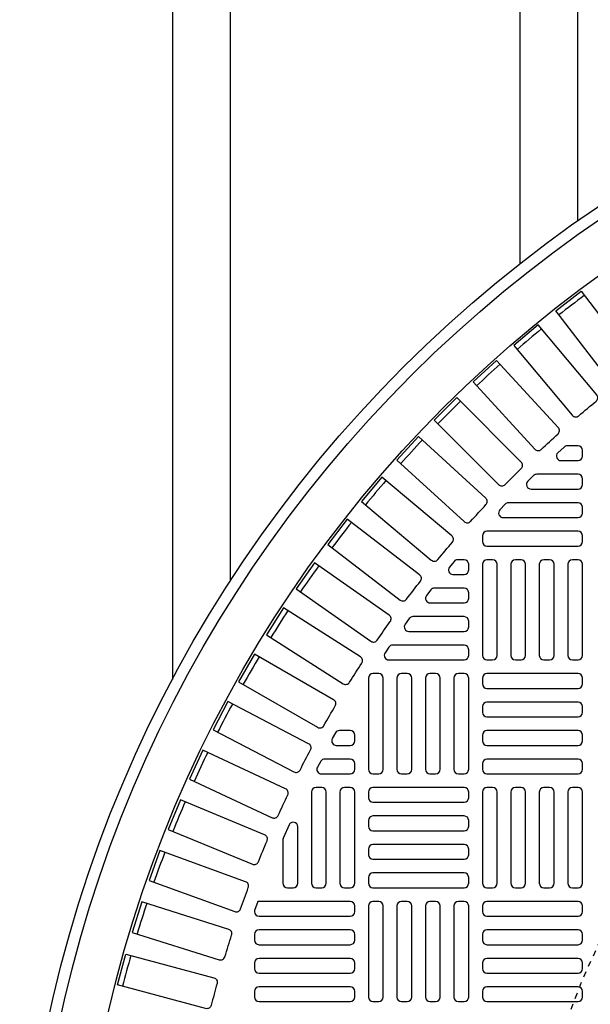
# Model space of a CAD drawing. Extents: x -285 to 5863, y 308 to 3178.
# Tile 450 of 622: x 1502 to 1512, y 1403 to 1420. Entities that reach past the tile are written whole.
import ezdxf

# ---------------------------------------------------------------- set-up
doc = ezdxf.new("R2010")
doc.units = 0
doc.header["$MEASUREMENT"] = 0
doc.linetypes.add('HIDDEN2', pattern=[0.28125, 0.1875, -0.09375])
doc.layers.get('DEFPOINTS').update_dxf_attribs({"linetype": 'CONTINUOUS'})
for name, color, linetype in [('TANK-MANHOLE-COVER-40', 2, 'CONTINUOUS'), ('TANK-MANHOLE-COVER-HATCH-40', 252, 'CONTINUOUS'), ('TANK-SLOPE', 3, 'CONTINUOUS'), ('TANK-UST-RIB', 7, 'CONTINUOUS')]:
    doc.layers.add(name, color=color, linetype=linetype)

msp = doc.modelspace()

# ---------------------------------------------------------------- linework, layer by layer
at = {"layer": 'DEFPOINTS', "color": 8, "linetype": 'HIDDEN2', "ltscale": 0.125}
msp.add_circle((1524.87105, 1398.01916), 14, dxfattribs=at)
msp.add_circle((1524.87105, 1398.01916), 14, dxfattribs=at)
msp.add_circle((1524.87105, 1398.01916), 14, dxfattribs=at)
msp.add_circle((1524.87105, 1398.01916), 14, dxfattribs=at)
at = {"layer": 'TANK-MANHOLE-COVER-40', "color": 4, "linetype": 'Continuous'}
msp.add_circle((1524.87181, 1398.01916), 22.63902, dxfattribs=at)
at = {"layer": 'TANK-MANHOLE-COVER-40', "color": 1, "linetype": 'Continuous'}
msp.add_circle((1524.87181, 1398.01916), 22.44094, dxfattribs=at)
at = {"layer": 'TANK-MANHOLE-COVER-40', "color": 2, "linetype": 'Continuous'}
msp.add_circle((1524.87181, 1398.01916), 21.65354, dxfattribs=at)
at = {"layer": 'TANK-MANHOLE-COVER-HATCH-40', "linetype": 'Continuous'}
for points in [[(1512.56558, 1413.73486, -0.41709369), (1512.45457, 1413.74892), (1511.4953, 1414.99907), (1511.93258, 1415.3346), (1512.89185, 1414.08446, -0.41709369), (1512.8767, 1413.97359, 0.00491171), (1512.56558, 1413.73486)], [(1511.89178, 1413.18312, -0.00491171), (1512.19219, 1413.43519, 0.41709369), (1512.20249, 1413.54661), (1511.18961, 1414.75372), (1510.76738, 1414.39943), (1511.78026, 1413.19232, 0.41709369), (1511.89178, 1413.18312)], [(1510.61955, 1411.99413, -0.00491171), (1510.89685, 1412.27142, 0.41709369), (1510.89739, 1412.38332), (1509.78316, 1413.49756), (1509.39341, 1413.10782), (1510.50765, 1411.99358, 0.41709369), (1510.61955, 1411.99413)], [(1509.45579, 1410.69878, -0.00491171), (1509.70786, 1410.99919, 0.41709369), (1509.69865, 1411.11071), (1508.49154, 1412.1236), (1508.13725, 1411.70137), (1509.34436, 1410.68848, 0.41709369), (1509.45579, 1410.69878)], [(1508.40935, 1409.30694, -0.00491171), (1508.63428, 1409.62817, 0.41709369), (1508.61539, 1409.73847), (1507.32459, 1410.64229), (1507.00845, 1410.19079), (1508.29924, 1409.28696, 0.41709369), (1508.40935, 1409.30694)], [(1507.93265, 1408.57811, -0.00491171), (1508.14335, 1408.90885, 0.41709369), (1508.11967, 1409.01822), (1506.79068, 1409.86488), (1506.49453, 1409.40002), (1507.82352, 1408.55335, 0.41709369), (1507.93265, 1408.57811)], [(1507.4882, 1407.82919, -0.00491171), (1507.68427, 1408.1688, 0.41709369), (1507.65584, 1408.27703), (1506.29119, 1409.06491), (1506.0156, 1408.58758), (1507.38025, 1407.79969, 0.41709369), (1507.4882, 1407.82919)], [(1507.07683, 1407.06159, -0.00491171), (1507.25791, 1407.40943, 0.41709369), (1507.22479, 1407.51632), (1505.82706, 1408.24393), (1505.57255, 1407.75502), (1506.97028, 1407.02741, 0.41709369), (1507.07683, 1407.06159)], [(1506.69935, 1406.27677, -0.00491171), (1506.86508, 1406.63219, 0.41709369), (1506.82732, 1406.73752), (1505.39919, 1407.40347), (1505.16625, 1406.90393), (1506.59438, 1406.23798, 0.41709369), (1506.69935, 1406.27677)], [(1506.35645, 1405.47624, -0.00491171), (1506.50652, 1405.83854, 0.41709369), (1506.46421, 1405.94214), (1505.00839, 1406.54516), (1504.79746, 1406.03593), (1506.25328, 1405.43291, 0.41709369), (1506.35645, 1405.47624)], [(1506.78126, 1405.87946), (1506.78126, 1405.10577), (1506.78126, 1405.10577, 0.41421356), (1506.86, 1405.02703), (1506.95843, 1405.02703), (1506.95843, 1405.02703, 0.41421356), (1507.03717, 1405.10577), (1507.03717, 1406.07957, 0.80700564), (1506.88671, 1406.11208), (1506.78829, 1405.89495, 0.10680341), (1506.78126, 1405.86244)], [(1506.0488, 1404.66152, -0.00491171), (1506.18292, 1405.03002, 0.41709369), (1506.13613, 1405.13167), (1504.65539, 1405.67061), (1504.46688, 1405.15267), (1505.94762, 1404.61373, 0.41709369), (1506.0488, 1404.66152)], [(1505.77698, 1403.83414, -0.00491171), (1505.8949, 1404.20815, 0.41709369), (1505.84372, 1404.30766), (1504.34088, 1404.7815), (1504.17514, 1404.25583), (1505.67798, 1403.78199, 0.41709369), (1505.77698, 1403.83414)], [(1505.54151, 1402.99571, -0.41709369), (1505.44487, 1402.93928), (1503.9228, 1403.34712), (1504.06545, 1403.87952), (1505.58753, 1403.47168, -0.41709369), (1505.643, 1403.3745, 0.00491171), (1505.54151, 1402.99571)]]:
    msp.add_lwpolyline(points, format="xyb", dxfattribs=at)
for points in [[(1511.53725, 1412.97921), (1510.47268, 1414.14099), (1510.0663, 1413.76861), (1511.13088, 1412.60683, 0.41709369), (1511.2427, 1412.6025, -0.00491171), (1511.53182, 1412.86744, 0.41709369)], [(1510.28414, 1411.76009), (1509.12236, 1412.82467), (1508.74999, 1412.4183), (1509.91177, 1411.35372, 0.41709369), (1510.02354, 1411.35915, -0.00491171), (1510.28847, 1411.64828, 0.41709369)], [(1511.87969, 1412.66483), (1511.69052, 1412.66483, 0.1880618), (1511.63722, 1412.64405), (1511.5302, 1412.54562, 0.68341411), (1511.5835, 1412.40892), (1511.87969, 1412.40892), (1511.87969, 1412.40892, 0.41421356), (1511.95843, 1412.48766), (1511.95843, 1412.58609), (1511.95843, 1412.58609, 0.41421356)], [(1511.87969, 1412.1727), (1511.16628, 1412.1727, 0.19743793), (1511.11092, 1412.14996), (1511.01137, 1412.05153, 0.67023271), (1511.06673, 1411.9168), (1511.87969, 1411.9168), (1511.87969, 1411.9168, 0.41421356), (1511.95843, 1411.99554), (1511.95843, 1412.09396), (1511.95843, 1412.09396, 0.41421356)], [(1511.87969, 1411.68058), (1510.67842, 1411.68058, 0.20651443), (1510.62114, 1411.65586), (1510.5283, 1411.55744, 0.6576677), (1510.58558, 1411.42467), (1511.87969, 1411.42467), (1511.87969, 1411.42467, 0.41421356), (1511.95843, 1411.50341), (1511.95843, 1411.60184), (1511.95843, 1411.60184, 0.41421356)], [(1508.91701, 1410.01378, -0.00491946), (1509.15611, 1410.32539, 0.41709369), (1509.14205, 1410.43641), (1507.89191, 1411.39568), (1507.55637, 1410.95839), (1508.807, 1409.99875, 0.41710279)], [(1511.87969, 1411.18845), (1510.30488, 1411.18845, 0.41421356), (1510.22614, 1411.10971), (1510.22614, 1411.01129, 0.41421356), (1510.30488, 1410.93255), (1511.87969, 1410.93255, 0.41421356), (1511.95843, 1411.01129), (1511.95843, 1411.10971, 0.41421356)], [(1509.98992, 1410.51916), (1509.98992, 1410.61758), (1509.98992, 1410.61758, 0.41421356), (1509.91118, 1410.69632), (1509.79796, 1410.69632, 0.2239262), (1509.73721, 1410.66768), (1509.65604, 1410.56926, 0.63408546), (1509.71678, 1410.44042), (1509.91118, 1410.44042), (1509.91118, 1410.44042, 0.41421356)], [(1509.91118, 1410.2042), (1509.39994, 1410.2042, 0.23232365), (1509.33762, 1410.17359), (1509.2616, 1410.07517, 0.62295027), (1509.32391, 1409.94829), (1509.91118, 1409.94829), (1509.91118, 1409.94829, 0.41421356), (1509.98992, 1410.02703), (1509.98992, 1410.12546), (1509.98992, 1410.12546, 0.41421356)], [(1509.91118, 1409.71207), (1509.02718, 1409.71207, 0.24054885), (1508.9634, 1409.6795), (1508.89216, 1409.58108, 0.61218964), (1508.95594, 1409.45617), (1509.91118, 1409.45617), (1509.91118, 1409.45617, 0.41421356), (1509.98992, 1409.53491), (1509.98992, 1409.63333), (1509.98992, 1409.63333, 0.41421356)], [(1509.91118, 1409.21995), (1508.67795, 1409.21995, 0.24862232), (1508.61279, 1409.18541), (1508.54602, 1409.08699, 0.60176538), (1508.61118, 1408.96404), (1509.91118, 1408.96404), (1509.91118, 1408.96404, 0.41421356), (1509.98992, 1409.04278), (1509.98992, 1409.14121), (1509.98992, 1409.14121, 0.41421356)], [(1507.94268, 1407.74357), (1507.75743, 1407.74357, 0.27209959), (1507.68864, 1407.70314), (1507.63383, 1407.60471, 0.57220395), (1507.70262, 1407.48766), (1507.94268, 1407.48766), (1507.94268, 1407.48766, 0.41421356), (1508.02142, 1407.5664), (1508.02142, 1407.66483), (1508.02142, 1407.66483, 0.41421356)], [(1507.94268, 1407.25144), (1507.50151, 1407.25144, 0.26794919), (1507.43332, 1407.21207), (1507.37649, 1407.11365, 0.57735027), (1507.44468, 1406.99554), (1507.94268, 1406.99554), (1507.94268, 1406.99554, 0.41421356), (1508.02142, 1407.07428), (1508.02142, 1407.1727), (1508.02142, 1407.1727, 0.41421356)], [(1507.45055, 1405.02703, 0.41421356), (1507.52929, 1405.10577), (1507.52929, 1406.68058, 0.41421356), (1507.45055, 1406.75932), (1507.35213, 1406.75932, 0.41421356), (1507.27339, 1406.68058), (1507.27339, 1405.10577, 0.41421356), (1507.35213, 1405.02703)], [(1507.94268, 1405.02703, 0.41421356), (1508.02142, 1405.10577), (1508.02142, 1406.68058, 0.41421356), (1507.94268, 1406.75932), (1507.84425, 1406.75932, 0.41421356), (1507.76551, 1406.68058), (1507.76551, 1405.10577, 0.41421356), (1507.84425, 1405.02703)], [(1506.28914, 1404.63251), (1506.28914, 1404.61365, 0.41421356), (1506.36788, 1404.53491), (1507.94268, 1404.53491, 0.41421356), (1508.02142, 1404.61365), (1508.02142, 1404.71207, 0.41421356), (1507.94268, 1404.79081), (1506.36788, 1404.79081, 0.07385003), (1506.34499, 1404.78741)], [(1506.28914, 1404.12152, 0.41421356), (1506.36788, 1404.04278), (1507.94268, 1404.04278, 0.41421356), (1508.02142, 1404.12152), (1508.02142, 1404.21995, 0.41421356), (1507.94268, 1404.29869), (1506.36788, 1404.29869, 0.41421356), (1506.28914, 1404.21995)], [(1506.28914, 1403.6294, 0.41421356), (1506.36788, 1403.55066), (1507.94268, 1403.55066, 0.41421356), (1508.02142, 1403.6294), (1508.02142, 1403.72782, 0.41421356), (1507.94268, 1403.80656), (1506.36788, 1403.80656, 0.41421356), (1506.28914, 1403.72782)], [(1506.28914, 1403.13727, 0.41421356), (1506.36788, 1403.05853), (1507.94268, 1403.05853, 0.41421356), (1508.02142, 1403.13727), (1508.02142, 1403.23569, 0.41421356), (1507.94268, 1403.31443), (1506.36788, 1403.31443, 0.41421356), (1506.28914, 1403.23569)]]:
    msp.add_lwpolyline(points, format="xyb", close=True, dxfattribs=at)
at = {"layer": 'TANK-MANHOLE-COVER-HATCH-40', "linetype": 'Continuous', "flags": 128}
for points in [[(1510.40331, 1408.96404, 0.41421356), (1510.48205, 1409.04278), (1510.48205, 1410.61758, 0.41421356), (1510.40331, 1410.69632), (1510.30488, 1410.69632, 0.41421356), (1510.22614, 1410.61758), (1510.22614, 1409.04278, 0.41421356), (1510.30488, 1408.96404)], [(1510.89544, 1408.96404, 0.41421356), (1510.97418, 1409.04278), (1510.97418, 1410.61758, 0.41421356), (1510.89544, 1410.69632), (1510.79701, 1410.69632, 0.41421356), (1510.71827, 1410.61758), (1510.71827, 1409.04278, 0.41421356), (1510.79701, 1408.96404)], [(1511.38756, 1408.96404, 0.41421356), (1511.4663, 1409.04278), (1511.4663, 1410.61758, 0.41421356), (1511.38756, 1410.69632), (1511.28914, 1410.69632, 0.41421356), (1511.2104, 1410.61758), (1511.2104, 1409.04278, 0.41421356), (1511.28914, 1408.96404)], [(1511.87969, 1408.96404, 0.41421356), (1511.95843, 1409.04278), (1511.95843, 1410.61758, 0.41421356), (1511.87969, 1410.69632), (1511.78126, 1410.69632, 0.41421356), (1511.70252, 1410.61758), (1511.70252, 1409.04278, 0.41421356), (1511.78126, 1408.96404)], [(1508.43481, 1406.99554, 0.41421356), (1508.51355, 1407.07428), (1508.51355, 1408.64908, 0.41421356), (1508.43481, 1408.72782), (1508.33638, 1408.72782, 0.41421356), (1508.25764, 1408.64908), (1508.25764, 1407.07428, 0.41421356), (1508.33638, 1406.99554)], [(1508.92693, 1406.99554, 0.41421356), (1509.00567, 1407.07428), (1509.00567, 1408.64908, 0.41421356), (1508.92693, 1408.72782), (1508.82851, 1408.72782, 0.41421356), (1508.74977, 1408.64908), (1508.74977, 1407.07428, 0.41421356), (1508.82851, 1406.99554)], [(1509.41906, 1406.99554, 0.41421356), (1509.4978, 1407.07428), (1509.4978, 1408.64908, 0.41421356), (1509.41906, 1408.72782), (1509.32063, 1408.72782, 0.41421356), (1509.24189, 1408.64908), (1509.24189, 1407.07428, 0.41421356), (1509.32063, 1406.99554)], [(1509.91118, 1406.99554, 0.41421356), (1509.98992, 1407.07428), (1509.98992, 1408.64908, 0.41421356), (1509.91118, 1408.72782), (1509.81276, 1408.72782, 0.41421356), (1509.73402, 1408.64908), (1509.73402, 1407.07428, 0.41421356), (1509.81276, 1406.99554)], [(1510.22614, 1408.55066, 0.41421356), (1510.30488, 1408.47192), (1511.87969, 1408.47192, 0.41421356), (1511.95843, 1408.55066), (1511.95843, 1408.64908, 0.41421356), (1511.87969, 1408.72782), (1510.30488, 1408.72782, 0.41421356), (1510.22614, 1408.64908)], [(1510.22614, 1408.05853, 0.41421356), (1510.30488, 1407.97979), (1511.87969, 1407.97979, 0.41421356), (1511.95843, 1408.05853), (1511.95843, 1408.15695, 0.41421356), (1511.87969, 1408.23569), (1510.30488, 1408.23569, 0.41421356), (1510.22614, 1408.15695)], [(1510.22614, 1407.5664, 0.41421356), (1510.30488, 1407.48766), (1511.87969, 1407.48766, 0.41421356), (1511.95843, 1407.5664), (1511.95843, 1407.66483, 0.41421356), (1511.87969, 1407.74357), (1510.30488, 1407.74357, 0.41421356), (1510.22614, 1407.66483)], [(1510.22614, 1407.07428, 0.41421356), (1510.30488, 1406.99554), (1511.87969, 1406.99554, 0.41421356), (1511.95843, 1407.07428), (1511.95843, 1407.1727, 0.41421356), (1511.87969, 1407.25144), (1510.30488, 1407.25144, 0.41421356), (1510.22614, 1407.1727)], [(1509.98992, 1406.68058, 0.41421356), (1509.91118, 1406.75932), (1508.33638, 1406.75932, 0.41421356), (1508.25764, 1406.68058), (1508.25764, 1406.58215, 0.41421356), (1508.33638, 1406.50341), (1509.91118, 1406.50341, 0.41421356), (1509.98992, 1406.58215)], [(1510.40331, 1405.02703, 0.41421356), (1510.48205, 1405.10577), (1510.48205, 1406.68058, 0.41421356), (1510.40331, 1406.75932), (1510.30488, 1406.75932, 0.41421356), (1510.22614, 1406.68058), (1510.22614, 1405.10577, 0.41421356), (1510.30488, 1405.02703)], [(1510.89544, 1405.02703, 0.41421356), (1510.97418, 1405.10577), (1510.97418, 1406.68058, 0.41421356), (1510.89544, 1406.75932), (1510.79701, 1406.75932, 0.41421356), (1510.71827, 1406.68058), (1510.71827, 1405.10577, 0.41421356), (1510.79701, 1405.02703)], [(1511.38756, 1405.02703, 0.41421356), (1511.4663, 1405.10577), (1511.4663, 1406.68058, 0.41421356), (1511.38756, 1406.75932), (1511.28914, 1406.75932, 0.41421356), (1511.2104, 1406.68058), (1511.2104, 1405.10577, 0.41421356), (1511.28914, 1405.02703)], [(1511.87969, 1405.02703, 0.41421356), (1511.95843, 1405.10577), (1511.95843, 1406.68058, 0.41421356), (1511.87969, 1406.75932), (1511.78126, 1406.75932, 0.41421356), (1511.70252, 1406.68058), (1511.70252, 1405.10577, 0.41421356), (1511.78126, 1405.02703)], [(1509.98992, 1406.18845, 0.41421356), (1509.91118, 1406.26719), (1508.33638, 1406.26719, 0.41421356), (1508.25764, 1406.18845), (1508.25764, 1406.09003, 0.41421356), (1508.33638, 1406.01129), (1509.91118, 1406.01129, 0.41421356), (1509.98992, 1406.09003)], [(1509.98992, 1405.69632, 0.41421356), (1509.91118, 1405.77506), (1508.33638, 1405.77506, 0.41421356), (1508.25764, 1405.69632), (1508.25764, 1405.5979, 0.41421356), (1508.33638, 1405.51916), (1509.91118, 1405.51916, 0.41421356), (1509.98992, 1405.5979)], [(1509.98992, 1405.2042, 0.41421356), (1509.91118, 1405.28294), (1508.33638, 1405.28294, 0.41421356), (1508.25764, 1405.2042), (1508.25764, 1405.10577, 0.41421356), (1508.33638, 1405.02703), (1509.91118, 1405.02703, 0.41421356), (1509.98992, 1405.10577)], [(1508.43481, 1403.05853, 0.41421356), (1508.51355, 1403.13727), (1508.51355, 1404.71207, 0.41421356), (1508.43481, 1404.79081), (1508.33638, 1404.79081, 0.41421356), (1508.25764, 1404.71207), (1508.25764, 1403.13727, 0.41421356), (1508.33638, 1403.05853)], [(1508.92693, 1403.05853, 0.41421356), (1509.00567, 1403.13727), (1509.00567, 1404.71207, 0.41421356), (1508.92693, 1404.79081), (1508.82851, 1404.79081, 0.41421356), (1508.74977, 1404.71207), (1508.74977, 1403.13727, 0.41421356), (1508.82851, 1403.05853)], [(1509.41906, 1403.05853, 0.41421356), (1509.4978, 1403.13727), (1509.4978, 1404.71207, 0.41421356), (1509.41906, 1404.79081), (1509.32063, 1404.79081, 0.41421356), (1509.24189, 1404.71207), (1509.24189, 1403.13727, 0.41421356), (1509.32063, 1403.05853)], [(1509.91118, 1403.05853, 0.41421356), (1509.98992, 1403.13727), (1509.98992, 1404.71207, 0.41421356), (1509.91118, 1404.79081), (1509.81276, 1404.79081, 0.41421356), (1509.73402, 1404.71207), (1509.73402, 1403.13727, 0.41421356), (1509.81276, 1403.05853)], [(1510.22614, 1404.61365, 0.41421356), (1510.30488, 1404.53491), (1511.87969, 1404.53491, 0.41421356), (1511.95843, 1404.61365), (1511.95843, 1404.71207, 0.41421356), (1511.87969, 1404.79081), (1510.30488, 1404.79081, 0.41421356), (1510.22614, 1404.71207)], [(1510.22614, 1404.12152, 0.41421356), (1510.30488, 1404.04278), (1511.87969, 1404.04278, 0.41421356), (1511.95843, 1404.12152), (1511.95843, 1404.21995, 0.41421356), (1511.87969, 1404.29869), (1510.30488, 1404.29869, 0.41421356), (1510.22614, 1404.21995)], [(1510.22614, 1403.6294, 0.41421356), (1510.30488, 1403.55066), (1511.87969, 1403.55066, 0.41421356), (1511.95843, 1403.6294), (1511.95843, 1403.72782, 0.41421356), (1511.87969, 1403.80656), (1510.30488, 1403.80656, 0.41421356), (1510.22614, 1403.72782)], [(1510.22614, 1403.13727, 0.41421356), (1510.30488, 1403.05853), (1511.87969, 1403.05853, 0.41421356), (1511.95843, 1403.13727), (1511.95843, 1403.23569, 0.41421356), (1511.87969, 1403.31443), (1510.30488, 1403.31443, 0.41421356), (1510.22614, 1403.23569)]]:
    msp.add_lwpolyline(points, format="xyb", close=True, dxfattribs=at)
at = {"layer": 'TANK-MANHOLE-COVER-HATCH-40', "linetype": 'Continuous'}
for start, end in [(126.766426, 128.233574), (129.266426, 130.733574), (131.766426, 133.233574), (134.266426, 135.733574), (136.766426, 138.233574), (139.266426, 140.733574), (141.766426, 143.233574), (144.266426, 145.733574), (146.766426, 148.233574), (149.266426, 150.733574), (151.766426, 153.233574), (154.266426, 155.733574), (156.766426, 158.233574), (159.266426, 160.733574), (161.766426, 163.233574), (164.266426, 165.733574)]:
    msp.add_arc((1524.87181, 1398.01916), 21.52559, start, end, dxfattribs=at)
at = {"layer": 'TANK-SLOPE'}
msp.add_lwpolyline([(1525.45677, 1432.65324, 1.01702303), (1525.45615, 1363.38507), (1525.45677, 1363.38508)], format="xyb", dxfattribs=at)
at = {"layer": 'TANK-UST-RIB'}
for p, q in [((1505.87181, 1461.01839), (1505.87181, 1410.32795)), ((1510.87181, 1461.01839), (1510.87181, 1415.80955)), ((1504.87181, 1459.01839), (1504.87181, 1408.62619)), ((1511.87181, 1459.01839), (1511.87181, 1416.55283))]:
    msp.add_line(p, q, dxfattribs=at)

doc.saveas('drawing.dxf')
